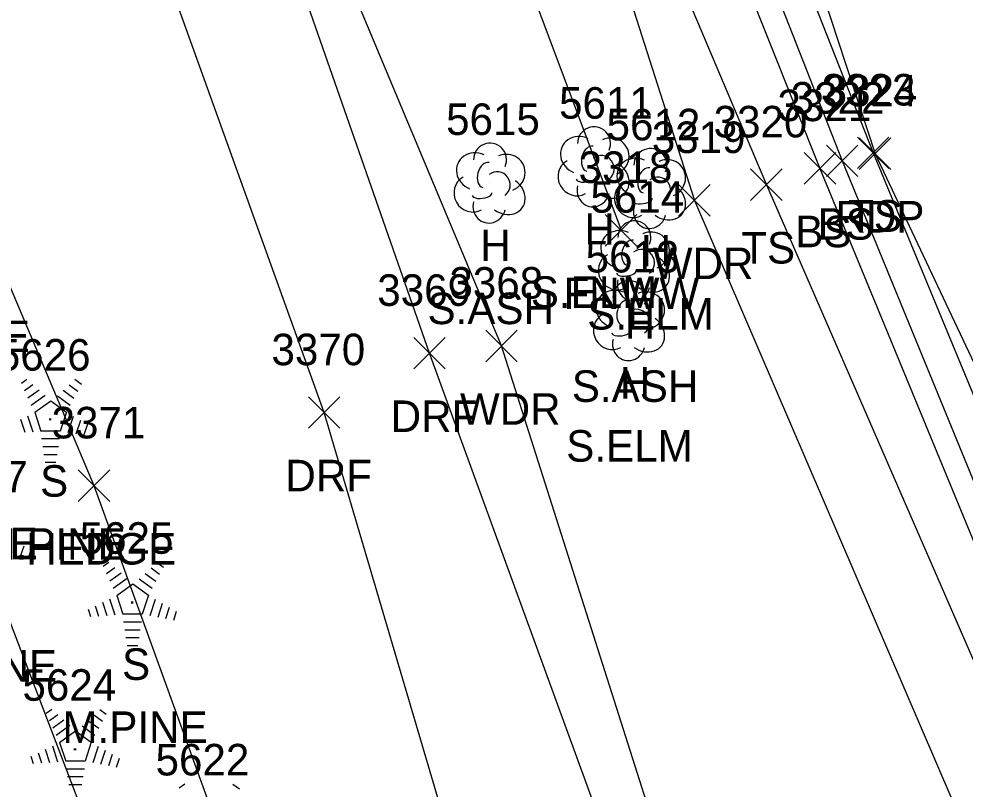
# Model space of a CAD drawing. Extents: x 1439173 to 1457902, y 641926 to 659889.
# Drawn here: x 1446992.8 to 1447052.8, y 651394.8 to 651443.6 of the extents above; entities that cross this region are included whole.
import ezdxf

# ---------------------------------------------------------------- set-up
doc = ezdxf.new("R2010")
doc.units = 0
for name, color, linetype in [('L_A', 7, 'Continuous'), ('L_C', 7, 'Continuous'), ('L_I', 7, 'Continuous'), ('L_TIC', 7, 'Continuous'), ('LAHR', 7, 'Continuous'), ('LAWA', 7, 'Continuous'), ('LELB', 7, 'Continuous'), ('LFNC', 7, 'Continuous'), ('LTC', 7, 'Continuous'), ('LTD', 7, 'Continuous'), ('P_A', 7, 'Continuous'), ('P_I', 7, 'Continuous'), ('P_TIC', 7, 'Continuous'), ('PET', 7, 'Continuous'), ('R_A', 7, 'Continuous'), ('R_I', 7, 'Continuous'), ('R_TIC', 7, 'Continuous'), ('RDF', 7, 'Continuous')]:
    doc.layers.add(name, color=color, linetype=linetype)

msp = doc.modelspace()

# ---------------------------------------------------------------- linework, layer by layer
at = {"layer": 'L_TIC'}
for points in [[(1447045.993, 651434.146), (1447047.993, 651436.146)], [(1447047.993, 651434.146), (1447045.993, 651436.146)], [(1447044.028, 651433.631), (1447046.028, 651435.631)], [(1447046.028, 651433.631), (1447044.028, 651435.631)], [(1447042.616, 651433.153), (1447044.616, 651435.153)], [(1447044.616, 651433.153), (1447042.616, 651435.153)], [(1447039.217, 651432.12), (1447041.217, 651434.12)], [(1447041.217, 651432.12), (1447039.217, 651434.12)], [(1447034.648, 651431.129), (1447036.648, 651433.129)], [(1447036.648, 651431.129), (1447034.648, 651433.129)], [(1447029.997, 651429.232), (1447031.997, 651431.232)], [(1447031.997, 651429.232), (1447029.997, 651431.232)], [(1447022.41, 651421.892), (1447024.41, 651423.892)], [(1447024.41, 651421.892), (1447022.41, 651423.892)], [(1446996.551, 651413.027), (1446998.551, 651415.027)], [(1446998.551, 651413.027), (1446996.551, 651415.027)]]:
    msp.add_lwpolyline(points, dxfattribs=at)
at = {"layer": 'LAHR'}
for points in [[(1447023.783, 651346.45), (1447010.328, 651378.761), (1446997.551, 651414.027), (1446978.593, 651458.98)], [(1447016.588, 651344.833), (1447002.006, 651379.78), (1446988.77, 651414.364), (1446974.514, 651450.327)]]:
    msp.add_lwpolyline(points, dxfattribs=at)
at = {"layer": 'LAWA'}
msp.add_lwpolyline([(1447020.241, 651480.333), (1447035.648, 651432.129), (1447056.062, 651384.653), (1447075.32, 651336.995), (1447096.408, 651287.066), (1447083.106, 651279.487), (1447061.213, 651320.349), (1447050.196, 651354.796), (1447035.376, 651385.272), (1447023.41, 651422.892), (1447010.38, 651454.018)], dxfattribs=at)
at = {"layer": 'LELB'}
for points in [[(1446912.851, 651777.74), (1446925.483, 651746.027), (1446934.28, 651723.741), (1446943.855, 651699.756), (1446959.008, 651659.781), (1446968.835, 651635.218), (1446983.262, 651595.732), (1446991.324, 651574.528), (1447000.122, 651553.295), (1447014.923, 651516.414), (1447027.789, 651483.921), (1447046.993, 651435.146), (1447066.408, 651388.255), (1447084.965, 651341.266), (1447105.613, 651290.943)], [(1446921.485, 651627.456), (1446925.651, 651622.211), (1446936.428, 651622.189), (1446940.971, 651619.69), (1446952.797, 651608.637), (1446956.06, 651603.859), (1446961.572, 651598.745), (1446973.502, 651582.088), (1446977.212, 651579.864), (1446985.054, 651572.924), (1446995.689, 651551.22), (1447011.535, 651515.49), (1447024.52, 651481.977), (1447043.616, 651434.153), (1447063.236, 651386.584), (1447079.372, 651338.836), (1447101.016, 651289.846)], [(1446956.06, 651603.859), (1446957.952, 651596.966), (1446963.815, 651576.829), (1446980.385, 651560.672), (1446984.5, 651559.569), (1446991.969, 651549.613), (1447007.573, 651514.399), (1447020.241, 651480.333), (1447040.217, 651433.12), (1447060.835, 651385.785), (1447078.221, 651338.962), (1447098.678, 651288.831), (1447096.408, 651287.066)], [(1446985.054, 651572.924), (1446998.051, 651552.501), (1447013.318, 651516.206), (1447026.024, 651483.011), (1447045.028, 651434.631), (1447064.426, 651387.388), (1447082.735, 651340.612), (1447102.716, 651290.111)]]:
    msp.add_lwpolyline(points, dxfattribs=at)
at = {"layer": 'LFNC'}
msp.add_lwpolyline([(1447012.185, 651480.445), (1447030.997, 651430.232)], dxfattribs=at)
at = {"layer": 'LTC'}
for p, q in [((1446992.937, 651420.537), (1446993.291, 651420.795)), ((1446993.146, 651420.072), (1446993.675, 651420.456)), ((1446995.964, 651420.429), (1446996.513, 651420.03)), ((1446996.335, 651420.778), (1446996.754, 651420.473)), ((1446993.356, 651419.606), (1446994.059, 651420.117)), ((1446993.565, 651419.14), (1446994.444, 651419.778)), ((1446995.593, 651420.081), (1446996.272, 651419.587)), ((1446993.79, 651418.685), (1446994.802, 651419.42)), ((1446994.802, 651419.42), (1446995.799, 651418.695)), ((1446995.222, 651419.733), (1446996.031, 651419.144)), ((1446993.79, 651418.685), (1446994.177, 651417.492)), ((1446995.799, 651418.695), (1446995.407, 651417.492)), ((1446992.88, 651418.25), (1446993.151, 651417.414)), ((1446993.335, 651418.466), (1446993.666, 651417.447)), ((1446996.236, 651418.424), (1446995.898, 651417.384)), ((1446996.681, 651418.174), (1446996.393, 651417.289)), ((1446995.407, 651417.492), (1446994.177, 651417.492)), ((1446997.125, 651417.924), (1446996.888, 651417.194)), ((1446997.569, 651417.673), (1446997.383, 651417.099)), ((1446995.369, 651416.992), (1446994.224, 651416.992)), ((1446995.285, 651416.492), (1446994.297, 651416.492)), ((1446995.202, 651415.992), (1446994.37, 651415.992)), ((1446995.118, 651415.492), (1446994.443, 651415.492)), ((1446993.088, 651410.196), (1446992.851, 651409.467)), ((1446993.532, 651409.946), (1446993.345, 651409.372)), ((1446998.139, 651408.918), (1446998.493, 651409.175)), ((1447001.537, 651409.158), (1447001.956, 651408.854)), ((1446998.348, 651408.452), (1446998.878, 651408.837)), ((1446998.558, 651407.987), (1446999.262, 651408.498)), ((1447000.795, 651408.462), (1447001.474, 651407.968)), ((1447001.166, 651408.81), (1447001.715, 651408.411)), ((1446998.768, 651407.521), (1446999.646, 651408.159)), ((1446998.992, 651407.066), (1447000.004, 651407.8)), ((1447000.004, 651407.8), (1447001.001, 651407.075)), ((1447000.424, 651408.113), (1447001.233, 651407.525)), ((1446998.082, 651406.63), (1446998.353, 651405.795)), ((1446998.538, 651406.847), (1446998.868, 651405.827)), ((1446998.992, 651407.066), (1446999.379, 651405.872)), ((1447001.001, 651407.075), (1447000.61, 651405.872)), ((1447001.438, 651406.805), (1447001.1, 651405.765)), ((1447001.883, 651406.554), (1447001.595, 651405.67)), ((1446997.171, 651406.197), (1446997.323, 651405.729)), ((1446997.627, 651406.414), (1446997.838, 651405.762)), ((1447002.328, 651406.304), (1447002.09, 651405.575)), ((1447002.772, 651406.054), (1447002.585, 651405.48)), ((1447000.61, 651405.872), (1446999.379, 651405.872)), ((1447000.571, 651405.372), (1446999.427, 651405.372)), ((1447000.488, 651404.872), (1446999.499, 651404.872)), ((1447000.404, 651404.372), (1446999.572, 651404.372)), ((1447000.32, 651403.872), (1446999.645, 651403.872)), ((1446994.509, 651399.596), (1446994.864, 651399.853)), ((1446994.719, 651399.13), (1446995.248, 651399.514)), ((1446997.536, 651399.488), (1446998.086, 651399.089)), ((1446997.908, 651399.836), (1446998.327, 651399.531)), ((1446994.929, 651398.664), (1446995.632, 651399.176)), ((1446995.138, 651398.199), (1446996.016, 651398.836)), ((1446996.794, 651398.791), (1446997.604, 651398.202)), ((1446997.166, 651399.139), (1446997.845, 651398.646)), ((1446995.363, 651397.744), (1446996.374, 651398.478)), ((1446996.374, 651398.478), (1446997.371, 651397.753)), ((1446995.363, 651397.744), (1446995.75, 651396.55)), ((1446997.371, 651397.753), (1446996.98, 651396.55)), ((1446993.997, 651397.091), (1446994.209, 651396.44)), ((1446994.453, 651397.308), (1446994.724, 651396.473)), ((1446994.908, 651397.524), (1446995.239, 651396.505)), ((1446997.809, 651397.482), (1446997.471, 651396.443)), ((1446998.254, 651397.232), (1446997.966, 651396.347)), ((1446998.698, 651396.982), (1446998.461, 651396.252)), ((1446993.542, 651396.875), (1446993.694, 651396.407)), ((1446996.98, 651396.55), (1446995.75, 651396.55)), ((1446999.142, 651396.731), (1446998.956, 651396.157)), ((1446996.942, 651396.05), (1446995.797, 651396.05)), ((1446996.858, 651395.55), (1446995.87, 651395.55)), ((1446996.774, 651395.05), (1446995.943, 651395.05)), ((1447002.956, 651394.857), (1447003.311, 651395.115)), ((1447006.355, 651395.097), (1447006.774, 651394.793))]:
    msp.add_line(p, q, dxfattribs=at)
at = {"layer": 'LTD'}
for p, q in [((1447029.236, 651434.309), (1447029.236, 651434.309)), ((1447029.236, 651434.309), (1447029.236, 651434.309)), ((1447022.634, 651433.276), (1447022.634, 651433.276)), ((1447022.634, 651433.276), (1447022.634, 651433.276)), ((1447032.818, 651432.934), (1447032.818, 651432.934)), ((1447032.818, 651432.934), (1447032.818, 651432.934)), ((1447031.795, 651428.345), (1447031.795, 651428.345)), ((1447031.795, 651428.345), (1447031.795, 651428.345)), ((1447031.485, 651424.553), (1447031.485, 651424.553)), ((1447031.485, 651424.553), (1447031.485, 651424.553))]:
    msp.add_line(p, q, dxfattribs=at)
for centre in [(1447029.283, 651435.743), (1447022.68, 651434.71), (1447032.864, 651434.367), (1447031.841, 651429.779), (1447031.531, 651425.987)]:
    msp.add_arc(centre, 1.047, 335.52715, 180.95627, dxfattribs=at)
for centre, major_axis, ratio, start_param, end_param in [((1447028.444, 651434.976), (1.21, -0.512), 0.895232, 1.570796, 4.712389), ((1447030.278, 651434.893), (-1.141, -0.483), 0.949671, 1.570796, 4.712389), ((1447029.028, 651434.768), (-0.208, -0.792), 0.645439, 3.141593, 6.283185), ((1447021.842, 651433.942), (1.21, -0.512), 0.895232, 1.570796, 4.712389), ((1447023.675, 651433.859), (-1.141, -0.483), 0.949671, 1.570796, 4.712389), ((1447029.736, 651434.143), (-0.5, 0.667), 0.989748, 3.141593, 6.283185), ((1447032.026, 651433.6), (1.21, -0.512), 0.895232, 1.570796, 4.712389), ((1447033.859, 651433.517), (-1.141, -0.483), 0.949671, 1.570796, 4.712389), ((1447022.425, 651433.734), (-0.208, -0.792), 0.645439, 3.141593, 6.283185), ((1447028.153, 651433.601), (0.584, -1.042), 0.959034, 3.141593, 6.283185), ((1447030.236, 651433.476), (-1.09, 0.792), 0.841452, 1.570796, 4.712389), ((1447032.609, 651433.392), (-0.208, -0.792), 0.645439, 3.141593, 6.283185), ((1447021.55, 651432.567), (0.584, -1.042), 0.959034, 3.141593, 6.283185), ((1447023.134, 651433.109), (-0.5, 0.667), 0.989748, 3.141593, 6.283185), ((1447028.778, 651433.559), (-0.625, -0.083), 0.423636, 0, 3.141593), ((1447033.318, 651432.767), (-0.5, 0.667), 0.989748, 3.141593, 6.283185), ((1447023.634, 651432.443), (-1.09, 0.792), 0.841452, 1.570796, 4.712389), ((1447029.236, 651432.809), (0.265, 1.061), 0.942809, 1.570796, 4.712389), ((1447031.734, 651432.225), (0.584, -1.042), 0.959034, 3.141593, 6.283185), ((1447033.818, 651432.1), (-1.09, 0.792), 0.841452, 1.570796, 4.712389), ((1447022.175, 651432.526), (-0.625, -0.083), 0.423636, 0, 3.141593), ((1447022.634, 651431.776), (0.265, 1.061), 0.942809, 1.570796, 4.712389), ((1447032.359, 651432.183), (-0.625, -0.083), 0.423636, 0, 3.141593), ((1447032.818, 651431.434), (0.265, 1.061), 0.942809, 1.570796, 4.712389), ((1447031.003, 651429.012), (1.21, -0.512), 0.895232, 1.570796, 4.712389), ((1447032.836, 651428.929), (-1.141, -0.483), 0.949671, 1.570796, 4.712389), ((1447031.586, 651428.804), (-0.208, -0.792), 0.645439, 3.141593, 6.283185), ((1447032.295, 651428.179), (-0.5, 0.667), 0.989748, 3.141593, 6.283185), ((1447030.712, 651427.637), (0.584, -1.042), 0.959034, 3.141593, 6.283185), ((1447032.795, 651427.512), (-1.09, 0.792), 0.841452, 1.570796, 4.712389), ((1447031.337, 651427.595), (-0.625, -0.083), 0.423636, 0, 3.141593), ((1447031.795, 651426.845), (0.265, 1.061), 0.942809, 1.570796, 4.712389), ((1447030.693, 651425.22), (1.21, -0.512), 0.895232, 1.570796, 4.712389), ((1447032.526, 651425.137), (-1.141, -0.483), 0.949671, 1.570796, 4.712389), ((1447031.276, 651425.011), (-0.208, -0.792), 0.645439, 3.141593, 6.283185), ((1447031.985, 651424.387), (-0.5, 0.667), 0.989748, 3.141593, 6.283185), ((1447030.401, 651423.845), (0.584, -1.042), 0.959034, 3.141593, 6.283185), ((1447032.485, 651423.72), (-1.09, 0.792), 0.841452, 1.570796, 4.712389), ((1447031.026, 651423.803), (-0.625, -0.083), 0.423636, 0, 3.141593), ((1447031.485, 651423.053), (0.265, 1.061), 0.942809, 1.570796, 4.712389)]:
    msp.add_ellipse(centre, major_axis=major_axis, ratio=ratio, start_param=start_param, end_param=end_param, dxfattribs=at)
at = {"layer": 'P_TIC'}
for points in [[(1447046.112, 651434.088), (1447048.112, 651436.088)], [(1447048.112, 651434.088), (1447046.112, 651436.088)]]:
    msp.add_lwpolyline(points, dxfattribs=at)
at = {"layer": 'PET'}
msp.add_lwpolyline([(1446916.221, 651778.76), (1446927.191, 651749.964), (1446937.416, 651724.671), (1446946.65, 651700.514), (1446962.164, 651659.562), (1446974.255, 651630.287), (1446986.871, 651596.06), (1447005.107, 651549.868), (1447017.494, 651517.398), (1447030.752, 651484.936), (1447047.112, 651435.088), (1447068.855, 651389.099), (1447087.467, 651341.762), (1447107.681, 651291.486)], dxfattribs=at)
at = {"layer": 'R_TIC'}
for points in [[(1447017.84, 651421.434), (1447019.84, 651423.434)], [(1447019.84, 651421.434), (1447017.84, 651423.434)], [(1447011.158, 651417.67), (1447013.158, 651419.67)], [(1447013.158, 651417.67), (1447011.158, 651419.67)]]:
    msp.add_lwpolyline(points, dxfattribs=at)
at = {"layer": 'RDF'}
for points in [[(1447044.3, 651258.304), (1447047.278, 651308.238), (1447042.531, 651352.47), (1447031.553, 651387.584), (1447018.84, 651422.434), (1447008.688, 651451.498), (1446996.311, 651480.892), (1446983.413, 651497.86), (1446964.664, 651515.374), (1446940.569, 651527.521), (1446919.217, 651519.959), (1446876.413, 651509.908), (1446852.242, 651495.914), (1446825.792, 651487.565)], [(1447036.334, 651254.908), (1447039.367, 651304.672), (1447034.599, 651350.052), (1447021.759, 651386.135), (1447012.158, 651418.67), (1447001.087, 651449.428), (1446988.331, 651476.971), (1446977.447, 651492.984), (1446960.564, 651506.609), (1446938.189, 651519.027), (1446918.124, 651510.599), (1446878.791, 651500.513), (1446855.914, 651487.827), (1446830.394, 651477.654)]]:
    msp.add_lwpolyline(points, dxfattribs=at)

# ---------------------------------------------------------------- texts
at = {"layer": 'L_A'}
for s, p in [('TS', (1447045.402, 651430.146)), ('H', (1447028.669, 651429.309)), ('BS', (1447042.057, 651429.153)), ('BS', (1447043.469, 651429.631)), ('H', (1447022.067, 651428.276)), ('TS', (1447038.626, 651428.12)), ('H', (1447032.251, 651427.934)), ('WDR', (1447033.01, 651427.129)), ('FNWW', (1447027.343, 651425.232)), ('H', (1447031.228, 651423.345)), ('H', (1447030.918, 651419.553)), ('WDR', (1447020.772, 651417.892)), ('S', (1446994.127, 651413.329)), ('HEDGE', (1446984.47, 651409.364)), ('HEDGE', (1446993.252, 651409.027)), ('S', (1446999.329, 651401.71))]:
    msp.add_text(s, height=2, dxfattribs=at).set_placement(p)
at = {"layer": 'L_C'}
for s, p in [('S.ELM', (1447025.268, 651425.309)), ('S.ASH', (1447018.712, 651424.276)), ('S.ELM', (1447028.849, 651423.934)), ('M.PINE', (1446984.272, 651422.503)), ('S.ASH', (1447027.873, 651419.345)), ('S.ELM', (1447027.516, 651415.553)), ('M.PINE', (1446990.348, 651409.329)), ('S.PINE', (1446986.436, 651401.602)), ('M.PINE', (1446995.55, 651397.71))]:
    msp.add_text(s, height=2, dxfattribs=at).set_placement(p)
at = {"layer": 'L_I'}
for s, p in [('3323', (1447043.733, 651438.146)), ('3322', (1447041.768, 651437.631)), ('5611', (1447027.063, 651437.309)), ('3321', (1447040.923, 651437.153)), ('5615', (1447019.893, 651436.276)), ('5612', (1447030.077, 651435.934)), ('3320', (1447036.87, 651436.12)), ('3319', (1447032.947, 651435.129)), ('3318', (1447028.304, 651433.232)), ('5614', (1447029.055, 651431.345)), ('5613', (1447028.745, 651427.553)), ('3368', (1447020.103, 651425.892)), ('5626', (1446991.379, 651421.329)), ('3371', (1446994.858, 651417.027)), ('5627', (1446987.397, 651413.602)), ('5625', (1446996.637, 651409.71)), ('5624', (1446993.007, 651400.387)), ('5622', (1447001.454, 651395.649))]:
    msp.add_text(s, height=2, dxfattribs=at).set_placement(p)
at = {"layer": 'LTC'}
for p in [(1446994.684, 651418.433), (1446999.886, 651406.814), (1446996.257, 651397.491)]:
    msp.add_text('.', height=1.037, rotation=270, dxfattribs=at).set_placement(p)
at = {"layer": 'P_A'}
msp.add_text('RDP', height=2, dxfattribs=at).set_placement((1447044.6, 651430.088))
at = {"layer": 'P_I'}
msp.add_text('3324', height=2, dxfattribs=at).set_placement((1447043.852, 651438.088))
at = {"layer": 'R_A'}
for p in [(1447016.376, 651417.434), (1447009.693, 651413.67)]:
    msp.add_text('DRF', height=2, dxfattribs=at).set_placement(p)
at = {"layer": 'R_I'}
for s, p in [('3369', (1447015.525, 651425.434)), ('3370', (1447008.811, 651421.67))]:
    msp.add_text(s, height=2, dxfattribs=at).set_placement(p)

doc.saveas('drawing.dxf')
